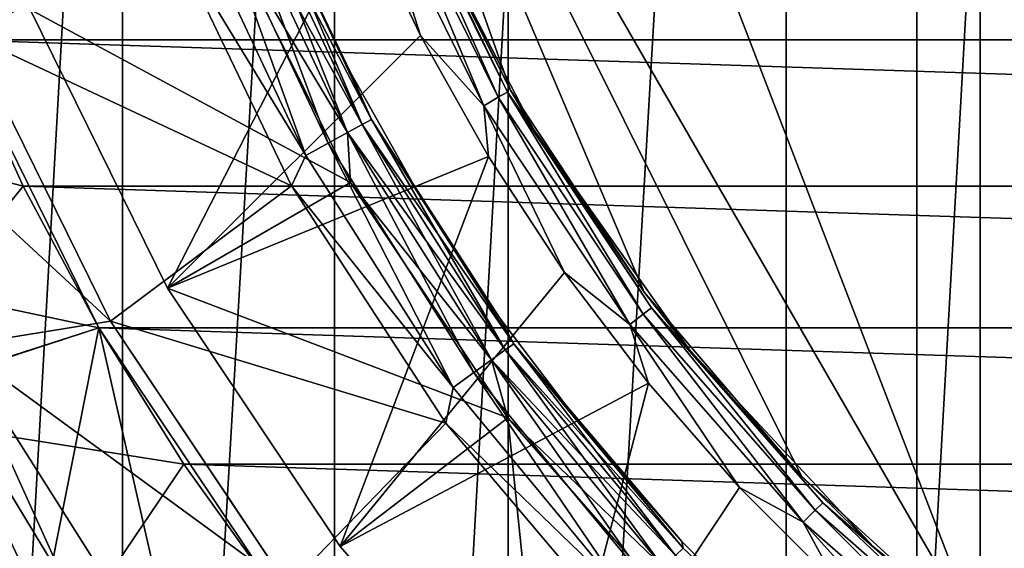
# Model space of a CAD drawing. Header units: millimetres. Extents: x -139 to 106, y -8 to 139.
# Tile 250 of 459: x -8.35 to -4.62, y 64.8 to 66.81. Entities that reach past the tile are written whole.
import ezdxf

# ---------------------------------------------------------------- set-up
doc = ezdxf.new("R2010")
doc.units = ezdxf.units.MM
doc.header["$LTSCALE"] = 53.842063
for name, color, linetype in [('156', 7, 'CONTINUOUS'), ('157', 7, 'CONTINUOUS'), ('158', 7, 'CONTINUOUS'), ('161', 7, 'CONTINUOUS'), ('163', 7, 'CONTINUOUS'), ('164', 7, 'CONTINUOUS'), ('269', 7, 'CONTINUOUS'), ('277', 7, 'CONTINUOUS'), ('278', 7, 'CONTINUOUS'), ('279', 7, 'CONTINUOUS'), ('284', 7, 'CONTINUOUS'), ('285', 7, 'CONTINUOUS'), ('289', 7, 'CONTINUOUS'), ('290', 7, 'CONTINUOUS'), ('291', 7, 'CONTINUOUS'), ('292', 7, 'CONTINUOUS'), ('297', 7, 'CONTINUOUS'), ('298', 7, 'CONTINUOUS'), ('300', 7, 'CONTINUOUS'), ('39', 7, 'CONTINUOUS'), ('497', 7, 'CONTINUOUS'), ('499', 7, 'CONTINUOUS'), ('96', 7, 'CONTINUOUS')]:
    doc.layers.add(name, color=color, linetype=linetype)

msp = doc.modelspace()

# ---------------------------------------------------------------- linework, layer by layer
at = {"layer": '156', "color": 7, "linetype": 'CONTINUOUS', "true_color": 0x33ccff}
for points in [[(-8.5921, 66.7289, -40), (-8.8065, 67.2985, -40), (8.5921, 66.7289, -40), (-8.5921, 66.7289, -40)], [(8.5921, 66.7289, -40), (-8.8065, 67.2985, -40), (8.8065, 67.2985, -40), (8.5921, 66.7289, -40)], [(-8.3409, 66.1746, -40), (-8.5921, 66.7289, -40), (8.3409, 66.1746, -40), (-8.3409, 66.1746, -40)], [(8.3409, 66.1746, -40), (-8.5921, 66.7289, -40), (8.5921, 66.7289, -40), (8.3409, 66.1746, -40)], [(-8.054, 65.6379, -40), (-8.3409, 66.1746, -40), (8.054, 65.6379, -40), (-8.054, 65.6379, -40)], [(8.054, 65.6379, -40), (-8.3409, 66.1746, -40), (8.3409, 66.1746, -40), (8.054, 65.6379, -40)], [(-7.7327, 65.1211, -40), (-8.054, 65.6379, -40), (7.7327, 65.1211, -40), (-7.7327, 65.1211, -40)], [(7.7327, 65.1211, -40), (-8.054, 65.6379, -40), (8.054, 65.6379, -40), (7.7327, 65.1211, -40)], [(-7.3782, 64.6264, -40), (-7.7327, 65.1211, -40), (7.3782, 64.6264, -40), (-7.3782, 64.6264, -40)], [(7.3782, 64.6264, -40), (-7.7327, 65.1211, -40), (7.7327, 65.1211, -40), (7.3782, 64.6264, -40)]]:
    msp.add_3dface(points, dxfattribs=at)
at = {"layer": '157', "color": 7, "linetype": 'CONTINUOUS', "true_color": 0x33ccff}
for points in [[(-8.5921, 66.7289, -40), (-8.3409, 66.1746, -40), (-9.5767, 66.4962, -39), (-8.5921, 66.7289, -40)], [(-9.5767, 66.4962, -39), (-8.3409, 66.1746, -40), (-9.026, 65.3258, -39), (-9.5767, 66.4962, -39)], [(-8.3409, 66.1746, -40), (-8.054, 65.6379, -40), (-9.026, 65.3258, -39), (-8.3409, 66.1746, -40)], [(-8.054, 65.6379, -40), (-7.7327, 65.1211, -40), (-9.026, 65.3258, -39), (-8.054, 65.6379, -40)], [(-9.026, 65.3258, -39), (-7.7327, 65.1211, -40), (-8.3329, 64.2337, -39), (-9.026, 65.3258, -39)], [(-7.7327, 65.1211, -40), (-7.3782, 64.6264, -40), (-8.3329, 64.2337, -39), (-7.7327, 65.1211, -40)]]:
    msp.add_3dface(points, dxfattribs=at)
at = {"layer": '158', "color": 7, "linetype": 'CONTINUOUS', "true_color": 0x33ccff}
for points in [[(-9.026, 65.3258, -39), (-8.3329, 64.2337, -39), (-9.0259, 65.3258, -32), (-9.026, 65.3258, -39)], [(-9.0259, 65.3258, -32), (-8.3329, 64.2337, -39), (-8.3329, 64.2338, -32), (-9.0259, 65.3258, -32)]]:
    msp.add_3dface(points, dxfattribs=at)
at = {"layer": '161', "color": 7, "linetype": 'CONTINUOUS', "true_color": 0x33ccff}
for points in [[(-9.0259, 65.3258, -32), (-8.3329, 64.2338, -32), (-8.9831, 67.8808, -32), (-9.0259, 65.3258, -32)], [(-8.9831, 67.8808, -32), (-8.3329, 64.2338, -32), (-8.592, 66.7289, -32), (-8.9831, 67.8808, -32)], [(-8.592, 66.7289, -32), (-8.3329, 64.2338, -32), (-8.0541, 65.6379, -32), (-8.592, 66.7289, -32)], [(-8.3329, 64.2338, -32), (-7.5084, 63.2371, -32), (-8.0541, 65.6379, -32), (-8.3329, 64.2338, -32)], [(-8.0541, 65.6379, -32), (-7.5084, 63.2371, -32), (-7.3782, 64.6264, -32), (-8.0541, 65.6379, -32)]]:
    msp.add_3dface(points, dxfattribs=at)
at = {"layer": '163', "color": 7, "linetype": 'CONTINUOUS', "true_color": 0x33ccff}
for points in [[(-8.592, 66.7289, -32), (-8.0541, 65.6379, -32), (-8.592, 66.7288, -30), (-8.592, 66.7289, -32)], [(-8.592, 66.7288, -30), (-8.0541, 65.6379, -32), (-8.054, 65.6379, -30), (-8.592, 66.7288, -30)], [(-8.0541, 65.6379, -32), (-7.3782, 64.6264, -32), (-8.054, 65.6379, -30), (-8.0541, 65.6379, -32)], [(-8.054, 65.6379, -30), (-7.3782, 64.6264, -32), (-7.3782, 64.6264, -30), (-8.054, 65.6379, -30)]]:
    msp.add_3dface(points, dxfattribs=at)
at = {"layer": '164', "color": 7, "linetype": 'CONTINUOUS', "true_color": 0x33ccff}
for points in [[(-8.592, 66.7288, -30), (-8.054, 65.6379, -30), (-10.7527, 66.2099, -30), (-8.592, 66.7288, -30)], [(-10.7527, 66.2099, -30), (-8.054, 65.6379, -30), (-10.1828, 64.9436, -30), (-10.7527, 66.2099, -30)], [(-8.054, 65.6379, -30), (-7.3782, 64.6264, -30), (-10.1828, 64.9436, -30), (-8.054, 65.6379, -30)], [(-10.1828, 64.9436, -30), (-7.3782, 64.6264, -30), (-9.4644, 63.7553, -30), (-10.1828, 64.9436, -30)]]:
    msp.add_3dface(points, dxfattribs=at)
at = {"layer": '269', "color": 7, "linetype": 'CONTINUOUS', "true_color": 0xffff99}
for points in [[(-4.7159, 76.1197, 54), (-4.0833, 63.9969, 54), (-4.0833, 76.5789, 54), (-4.7159, 76.1197, 54)], [(-7.4085, 71.456, 54), (-4.7159, 64.456, 54), (-4.7159, 76.1197, 54), (-7.4085, 71.456, 54)], [(-4.7159, 64.456, 54), (-4.0833, 63.9969, 54), (-4.7159, 76.1197, 54), (-4.7159, 64.456, 54)], [(-7.4085, 69.1197, 54), (-4.7159, 64.456, 54), (-7.4085, 71.456, 54), (-7.4085, 69.1197, 54)]]:
    msp.add_3dface(points, dxfattribs=at)
at = {"layer": '277', "color": 7, "linetype": 'CONTINUOUS', "true_color": 0xffff99}
for points in [[(-6.9044, 67.3589, 47), (-6.8791, 67.2999, 46.2309), (-6.4952, 66.5379, 47), (-6.9044, 67.3589, 47)], [(-6.8791, 67.2999, 46.2309), (-6.4081, 66.391, 46.2309), (-6.4952, 66.5379, 47), (-6.8791, 67.2999, 46.2309)], [(-6.4952, 66.5379, 47), (-6.4081, 66.391, 46.2309), (-5.9888, 65.773, 47), (-6.4952, 66.5379, 47)], [(-6.4081, 66.391, 46.2309), (-5.8178, 65.5547, 46.2309), (-5.9888, 65.773, 47), (-6.4081, 66.391, 46.2309)], [(-5.9888, 65.773, 47), (-5.8178, 65.5547, 46.2309), (-5.3927, 65.0755, 47), (-5.9888, 65.773, 47)], [(-5.8178, 65.5547, 46.2309), (-5.1192, 64.8066, 46.2309), (-5.3927, 65.0755, 47), (-5.8178, 65.5547, 46.2309)], [(-5.1192, 64.8066, 46.2309), (-4.7159, 64.456, 47), (-5.3927, 65.0755, 47), (-5.1192, 64.8066, 46.2309)], [(-4.3251, 64.1606, 46.2309), (-4.7159, 64.456, 47), (-5.1192, 64.8066, 46.2309), (-4.3251, 64.1606, 46.2309)]]:
    msp.add_3dface(points, dxfattribs=at)
at = {"layer": '278', "color": 7, "linetype": 'CONTINUOUS', "true_color": 0xffff99}
for points in [[(-4.7159, 64.456, 47), (-7.4085, 69.1197, 47), (-5.3927, 65.0755, 47), (-4.7159, 64.456, 47)], [(-7.4085, 69.1197, 47), (-6.9044, 67.3589, 47), (-6.4952, 66.5379, 47), (-7.4085, 69.1197, 47)], [(-7.4085, 69.1197, 47), (-6.4952, 66.5379, 47), (-5.9888, 65.773, 47), (-7.4085, 69.1197, 47)], [(-7.4085, 69.1197, 47), (-5.9888, 65.773, 47), (-5.3927, 65.0755, 47), (-7.4085, 69.1197, 47)]]:
    msp.add_3dface(points, dxfattribs=at)
at = {"layer": '279', "color": 7, "linetype": 'CONTINUOUS', "true_color": 0xffff99}
for points in [[(-4.7159, 64.456, 54), (-7.4085, 69.1197, 54), (-7.4085, 69.1197, 47), (-4.7159, 64.456, 54)], [(-4.7159, 64.456, 47), (-4.7159, 64.456, 54), (-7.4085, 69.1197, 47), (-4.7159, 64.456, 47)]]:
    msp.add_3dface(points, dxfattribs=at)
at = {"layer": '284', "color": 7, "linetype": 'CONTINUOUS', "true_color": 0xffff99}
for points in [[(-7.0375, 67.3729, 45.9479), (-6.5968, 66.4792, 45.9479), (-6.9787, 67.3972, 46.0308), (-7.0375, 67.3729, 45.9479)], [(-6.9787, 67.3972, 46.0308), (-6.5416, 66.5111, 46.0308), (-6.9417, 67.4126, 46.1274), (-6.9787, 67.3972, 46.0308)], [(-6.9787, 67.3972, 46.0308), (-6.5968, 66.4792, 45.9479), (-6.5416, 66.5111, 46.0308), (-6.9787, 67.3972, 46.0308)], [(-6.8791, 67.2999, 46.2309), (-6.9417, 67.4126, 46.1274), (-6.507, 66.5311, 46.1274), (-6.8791, 67.2999, 46.2309)], [(-6.9417, 67.4126, 46.1274), (-6.5416, 66.5111, 46.0308), (-6.507, 66.5311, 46.1274), (-6.9417, 67.4126, 46.1274)], [(-7.0625, 67.2202, 45.8845), (-6.8367, 66.7454, 45.8845), (-7.0375, 67.3729, 45.9479), (-7.0625, 67.2202, 45.8845)], [(-7.0375, 67.3729, 45.9479), (-6.8367, 66.7454, 45.8845), (-6.5968, 66.4792, 45.9479), (-7.0375, 67.3729, 45.9479)], [(-6.4081, 66.391, 46.2309), (-6.8791, 67.2999, 46.2309), (-6.507, 66.5311, 46.1274), (-6.4081, 66.391, 46.2309)], [(-6.8367, 66.7454, 45.8845), (-6.579, 66.2871, 45.8845), (-6.5968, 66.4792, 45.9479), (-6.8367, 66.7454, 45.8845)], [(-6.5416, 66.5111, 46.0308), (-5.9927, 65.6895, 46.0308), (-6.507, 66.5311, 46.1274), (-6.5416, 66.5111, 46.0308)], [(-6.4081, 66.391, 46.2309), (-6.507, 66.5311, 46.1274), (-5.961, 65.7139, 46.1274), (-6.4081, 66.391, 46.2309)], [(-6.507, 66.5311, 46.1274), (-5.9927, 65.6895, 46.0308), (-5.961, 65.7139, 46.1274), (-6.507, 66.5311, 46.1274)], [(-6.5968, 66.4792, 45.9479), (-6.0432, 65.6508, 45.9479), (-6.5416, 66.5111, 46.0308), (-6.5968, 66.4792, 45.9479)], [(-6.5416, 66.5111, 46.0308), (-6.0432, 65.6508, 45.9479), (-5.9927, 65.6895, 46.0308), (-6.5416, 66.5111, 46.0308)], [(-6.579, 66.2871, 45.8845), (-6.2907, 65.8475, 45.8845), (-6.5968, 66.4792, 45.9479), (-6.579, 66.2871, 45.8845)], [(-6.5968, 66.4792, 45.9479), (-6.2907, 65.8475, 45.8845), (-6.0432, 65.6508, 45.9479), (-6.5968, 66.4792, 45.9479)], [(-5.8178, 65.5547, 46.2309), (-6.4081, 66.391, 46.2309), (-5.961, 65.7139, 46.1274), (-5.8178, 65.5547, 46.2309)], [(-6.2907, 65.8475, 45.8845), (-5.973, 65.4285, 45.8845), (-6.0432, 65.6508, 45.9479), (-6.2907, 65.8475, 45.8845)], [(-5.9927, 65.6895, 46.0308), (-5.3412, 64.9467, 46.0308), (-5.961, 65.7139, 46.1274), (-5.9927, 65.6895, 46.0308)], [(-5.8178, 65.5547, 46.2309), (-5.961, 65.7139, 46.1274), (-5.3129, 64.975, 46.1274), (-5.8178, 65.5547, 46.2309)], [(-5.961, 65.7139, 46.1274), (-5.3412, 64.9467, 46.0308), (-5.3129, 64.975, 46.1274), (-5.961, 65.7139, 46.1274)], [(-6.0432, 65.6508, 45.9479), (-5.3862, 64.9016, 45.9479), (-5.9927, 65.6895, 46.0308), (-6.0432, 65.6508, 45.9479)], [(-5.9927, 65.6895, 46.0308), (-5.3862, 64.9016, 45.9479), (-5.3412, 64.9467, 46.0308), (-5.9927, 65.6895, 46.0308)], [(-5.973, 65.4285, 45.8845), (-5.6274, 65.0322, 45.8845), (-6.0432, 65.6508, 45.9479), (-5.973, 65.4285, 45.8845)], [(-6.0432, 65.6508, 45.9479), (-5.6274, 65.0322, 45.8845), (-5.3862, 64.9016, 45.9479), (-6.0432, 65.6508, 45.9479)], [(-5.1192, 64.8066, 46.2309), (-5.8178, 65.5547, 46.2309), (-5.3129, 64.975, 46.1274), (-5.1192, 64.8066, 46.2309)], [(-5.6274, 65.0322, 45.8845), (-5.2557, 64.6605, 45.8845), (-5.3862, 64.9016, 45.9479), (-5.6274, 65.0322, 45.8845)], [(-5.3412, 64.9467, 46.0308), (-4.5984, 64.2952, 46.0308), (-5.3129, 64.975, 46.1274), (-5.3412, 64.9467, 46.0308)], [(-5.1192, 64.8066, 46.2309), (-5.3129, 64.975, 46.1274), (-4.574, 64.3269, 46.1274), (-5.1192, 64.8066, 46.2309)], [(-5.3129, 64.975, 46.1274), (-4.5984, 64.2952, 46.0308), (-4.574, 64.3269, 46.1274), (-5.3129, 64.975, 46.1274)], [(-5.3862, 64.9016, 45.9479), (-4.6371, 64.2447, 45.9479), (-5.3412, 64.9467, 46.0308), (-5.3862, 64.9016, 45.9479)], [(-5.3412, 64.9467, 46.0308), (-4.6371, 64.2447, 45.9479), (-4.5984, 64.2952, 46.0308), (-5.3412, 64.9467, 46.0308)], [(-5.2557, 64.6605, 45.8845), (-4.8594, 64.3149, 45.8845), (-5.3862, 64.9016, 45.9479), (-5.2557, 64.6605, 45.8845)], [(-5.3862, 64.9016, 45.9479), (-4.8594, 64.3149, 45.8845), (-4.6371, 64.2447, 45.9479), (-5.3862, 64.9016, 45.9479)], [(-4.3251, 64.1606, 46.2309), (-5.1192, 64.8066, 46.2309), (-4.574, 64.3269, 46.1274), (-4.3251, 64.1606, 46.2309)]]:
    msp.add_3dface(points, dxfattribs=at)
at = {"layer": '285', "color": 7, "linetype": 'CONTINUOUS', "true_color": 0xffff99}
for points in [[(-7.7942, 65.7879, 45.134), (-7.0625, 67.2202, 45.8845), (-8.3149, 66.8437, 45.134), (-7.7942, 65.7879, 45.134)], [(-6.8367, 66.7454, 45.8845), (-7.0625, 67.2202, 45.8845), (-7.7942, 65.7879, 45.134), (-6.8367, 66.7454, 45.8845)], [(-6.579, 66.2871, 45.8845), (-6.8367, 66.7454, 45.8845), (-7.7942, 65.7879, 45.134), (-6.579, 66.2871, 45.8845)], [(-7.1402, 64.8091, 45.134), (-6.579, 66.2871, 45.8845), (-7.7942, 65.7879, 45.134), (-7.1402, 64.8091, 45.134)], [(-6.2907, 65.8475, 45.8845), (-6.579, 66.2871, 45.8845), (-7.1402, 64.8091, 45.134), (-6.2907, 65.8475, 45.8845)], [(-5.973, 65.4285, 45.8845), (-6.2907, 65.8475, 45.8845), (-7.1402, 64.8091, 45.134), (-5.973, 65.4285, 45.8845)], [(-6.364, 63.924, 45.134), (-5.973, 65.4285, 45.8845), (-7.1402, 64.8091, 45.134), (-6.364, 63.924, 45.134)], [(-5.6274, 65.0322, 45.8845), (-5.973, 65.4285, 45.8845), (-6.364, 63.924, 45.134), (-5.6274, 65.0322, 45.8845)], [(-5.2557, 64.6605, 45.8845), (-5.6274, 65.0322, 45.8845), (-6.364, 63.924, 45.134), (-5.2557, 64.6605, 45.8845)]]:
    msp.add_3dface(points, dxfattribs=at)
at = {"layer": '289', "color": 7, "linetype": 'CONTINUOUS', "true_color": 0xffff99}
for points in [[(-7.7942, 65.7879, 45.134), (-8.3149, 66.8437, 45.134), (-7.7942, 65.7879, 39.0773), (-7.7942, 65.7879, 45.134)], [(-7.7942, 65.7879, 39.0773), (-8.3149, 66.8437, 45.134), (-8.3149, 66.8437, 39.0773), (-7.7942, 65.7879, 39.0773)], [(-7.1402, 64.8091, 45.134), (-7.7942, 65.7879, 45.134), (-7.1402, 64.8091, 39.0773), (-7.1402, 64.8091, 45.134)], [(-7.1402, 64.8091, 39.0773), (-7.7942, 65.7879, 45.134), (-7.7942, 65.7879, 39.0773), (-7.1402, 64.8091, 39.0773)], [(-6.364, 63.924, 45.134), (-7.1402, 64.8091, 45.134), (-6.364, 63.924, 39.0773), (-6.364, 63.924, 45.134)], [(-6.364, 63.924, 39.0773), (-7.1402, 64.8091, 45.134), (-7.1402, 64.8091, 39.0773), (-6.364, 63.924, 39.0773)]]:
    msp.add_3dface(points, dxfattribs=at)
at = {"layer": '290', "color": 7, "linetype": 'CONTINUOUS', "true_color": 0xffff99}
for points in [[(-7.1014, 66.1879, 38.6155), (-8.3149, 66.8437, 39.0773), (-7.5758, 67.1499, 38.6155), (-7.1014, 66.1879, 38.6155)], [(-7.7942, 65.7879, 39.0773), (-8.3149, 66.8437, 39.0773), (-7.1014, 66.1879, 38.6155), (-7.7942, 65.7879, 39.0773)], [(-6.5055, 65.2961, 38.6155), (-7.7942, 65.7879, 39.0773), (-7.1014, 66.1879, 38.6155), (-6.5055, 65.2961, 38.6155)], [(-7.1402, 64.8091, 39.0773), (-7.7942, 65.7879, 39.0773), (-6.5055, 65.2961, 38.6155), (-7.1402, 64.8091, 39.0773)], [(-6.364, 63.924, 39.0773), (-7.1402, 64.8091, 39.0773), (-6.5055, 65.2961, 38.6155), (-6.364, 63.924, 39.0773)], [(-5.7983, 64.4896, 38.6155), (-6.364, 63.924, 39.0773), (-6.5055, 65.2961, 38.6155), (-5.7983, 64.4896, 38.6155)]]:
    msp.add_3dface(points, dxfattribs=at)
at = {"layer": '291', "color": 7, "linetype": 'CONTINUOUS', "true_color": 0xffff99}
for points in [[(-7.488, 67.3232, 38.469), (-7.0574, 66.4081, 38.469), (-7.5471, 67.2998, 38.5519), (-7.488, 67.3232, 38.469)], [(-7.4508, 67.3379, 38.3724), (-7.0223, 66.4273, 38.3724), (-7.488, 67.3232, 38.469), (-7.4508, 67.3379, 38.3724)], [(-7.488, 67.3232, 38.469), (-7.0223, 66.4273, 38.3724), (-7.0574, 66.4081, 38.469), (-7.488, 67.3232, 38.469)], [(-7.3377, 67.1007, 38.2691), (-7.1031, 66.6074, 38.2691), (-7.4508, 67.3379, 38.3724), (-7.3377, 67.1007, 38.2691)], [(-7.4508, 67.3379, 38.3724), (-7.1031, 66.6074, 38.2691), (-7.0223, 66.4273, 38.3724), (-7.4508, 67.3379, 38.3724)], [(-7.5758, 67.1499, 38.6155), (-7.5471, 67.2998, 38.5519), (-7.1131, 66.3774, 38.5519), (-7.5758, 67.1499, 38.6155)], [(-7.5471, 67.2998, 38.5519), (-7.0574, 66.4081, 38.469), (-7.1131, 66.3774, 38.5519), (-7.5471, 67.2998, 38.5519)], [(-7.1014, 66.1879, 38.6155), (-7.5758, 67.1499, 38.6155), (-7.1131, 66.3774, 38.5519), (-7.1014, 66.1879, 38.6155)], [(-7.1031, 66.6074, 38.2691), (-6.8354, 66.1312, 38.2691), (-7.0223, 66.4273, 38.3724), (-7.1031, 66.6074, 38.2691)], [(-7.0223, 66.4273, 38.3724), (-6.4831, 65.5776, 38.3724), (-7.0574, 66.4081, 38.469), (-7.0223, 66.4273, 38.3724)], [(-6.8354, 66.1312, 38.2691), (-6.5358, 65.6745, 38.2691), (-7.0223, 66.4273, 38.3724), (-6.8354, 66.1312, 38.2691)], [(-7.0223, 66.4273, 38.3724), (-6.5358, 65.6745, 38.2691), (-6.4831, 65.5776, 38.3724), (-7.0223, 66.4273, 38.3724)], [(-7.0574, 66.4081, 38.469), (-6.5154, 65.5541, 38.469), (-7.1131, 66.3774, 38.5519), (-7.0574, 66.4081, 38.469)], [(-7.0574, 66.4081, 38.469), (-6.4831, 65.5776, 38.3724), (-6.5154, 65.5541, 38.469), (-7.0574, 66.4081, 38.469)], [(-7.1014, 66.1879, 38.6155), (-7.1131, 66.3774, 38.5519), (-6.5669, 65.5167, 38.5519), (-7.1014, 66.1879, 38.6155)], [(-7.1131, 66.3774, 38.5519), (-6.5154, 65.5541, 38.469), (-6.5669, 65.5167, 38.5519), (-7.1131, 66.3774, 38.5519)], [(-6.5055, 65.2961, 38.6155), (-7.1014, 66.1879, 38.6155), (-6.5669, 65.5167, 38.5519), (-6.5055, 65.2961, 38.6155)], [(-6.5358, 65.6745, 38.2691), (-6.2057, 65.2392, 38.2691), (-6.4831, 65.5776, 38.3724), (-6.5358, 65.6745, 38.2691)], [(-6.4831, 65.5776, 38.3724), (-5.8416, 64.8022, 38.3724), (-6.5154, 65.5541, 38.469), (-6.4831, 65.5776, 38.3724)], [(-6.2057, 65.2392, 38.2691), (-5.8467, 64.8275, 38.2691), (-6.4831, 65.5776, 38.3724), (-6.2057, 65.2392, 38.2691)], [(-6.4831, 65.5776, 38.3724), (-5.8467, 64.8275, 38.2691), (-5.8416, 64.8022, 38.3724), (-6.4831, 65.5776, 38.3724)], [(-6.5154, 65.5541, 38.469), (-5.8708, 64.7749, 38.469), (-6.5669, 65.5167, 38.5519), (-6.5154, 65.5541, 38.469)], [(-6.5154, 65.5541, 38.469), (-5.8416, 64.8022, 38.3724), (-5.8708, 64.7749, 38.469), (-6.5154, 65.5541, 38.469)], [(-6.5055, 65.2961, 38.6155), (-6.5669, 65.5167, 38.5519), (-5.9172, 64.7313, 38.5519), (-6.5055, 65.2961, 38.6155)], [(-6.5669, 65.5167, 38.5519), (-5.8708, 64.7749, 38.469), (-5.9172, 64.7313, 38.5519), (-6.5669, 65.5167, 38.5519)], [(-5.7983, 64.4896, 38.6155), (-6.5055, 65.2961, 38.6155), (-5.9172, 64.7313, 38.5519), (-5.7983, 64.4896, 38.6155)], [(-5.8467, 64.8275, 38.2691), (-5.4604, 64.4412, 38.2691), (-5.8416, 64.8022, 38.3724), (-5.8467, 64.8275, 38.2691)], [(-5.8416, 64.8022, 38.3724), (-5.108, 64.1133, 38.3724), (-5.8708, 64.7749, 38.469), (-5.8416, 64.8022, 38.3724)], [(-5.8416, 64.8022, 38.3724), (-5.4604, 64.4412, 38.2691), (-5.108, 64.1133, 38.3724), (-5.8416, 64.8022, 38.3724)]]:
    msp.add_3dface(points, dxfattribs=at)
at = {"layer": '292', "color": 7, "linetype": 'CONTINUOUS', "true_color": 0xffff99}
for points in [[(-7.1031, 66.6074, 38.2691), (-7.3377, 67.1007, 38.2691), (-7.1031, 66.6074, 36.9), (-7.1031, 66.6074, 38.2691)], [(-7.1031, 66.6074, 36.9), (-7.3377, 67.1007, 38.2691), (-7.3377, 67.1007, 36.9), (-7.1031, 66.6074, 36.9)], [(-6.8354, 66.1312, 38.2691), (-7.1031, 66.6074, 38.2691), (-6.8354, 66.1312, 36.9), (-6.8354, 66.1312, 38.2691)], [(-6.8354, 66.1312, 36.9), (-7.1031, 66.6074, 38.2691), (-7.1031, 66.6074, 36.9), (-6.8354, 66.1312, 36.9)], [(-6.5358, 65.6745, 38.2691), (-6.8354, 66.1312, 38.2691), (-6.5358, 65.6745, 36.9), (-6.5358, 65.6745, 38.2691)], [(-6.5358, 65.6745, 36.9), (-6.8354, 66.1312, 38.2691), (-6.8354, 66.1312, 36.9), (-6.5358, 65.6745, 36.9)], [(-6.2057, 65.2392, 38.2691), (-6.5358, 65.6745, 38.2691), (-6.2057, 65.2392, 36.9), (-6.2057, 65.2392, 38.2691)], [(-6.2057, 65.2392, 36.9), (-6.5358, 65.6745, 38.2691), (-6.5358, 65.6745, 36.9), (-6.2057, 65.2392, 36.9)], [(-5.8467, 64.8275, 38.2691), (-6.2057, 65.2392, 38.2691), (-5.8467, 64.8275, 36.9), (-5.8467, 64.8275, 38.2691)], [(-5.8467, 64.8275, 36.9), (-6.2057, 65.2392, 38.2691), (-6.2057, 65.2392, 36.9), (-5.8467, 64.8275, 36.9)], [(-5.4604, 64.4412, 38.2691), (-5.8467, 64.8275, 38.2691), (-5.4604, 64.4412, 36.9), (-5.4604, 64.4412, 38.2691)], [(-5.4604, 64.4412, 36.9), (-5.8467, 64.8275, 38.2691), (-5.8467, 64.8275, 36.9), (-5.4604, 64.4412, 36.9)]]:
    msp.add_3dface(points, dxfattribs=at)
at = {"layer": '297', "color": 7, "linetype": 'CONTINUOUS', "true_color": 0xffff99}
for points in [[(-8.9348, 67.8937, 36.5), (-8.5458, 66.748, 36.5), (-7.7895, 67.1441, 36.5), (-8.9348, 67.8937, 36.5)], [(-7.7895, 67.1441, 36.5), (-8.5458, 66.748, 36.5), (-7.325, 66.1763, 36.5), (-7.7895, 67.1441, 36.5)], [(-8.5458, 66.748, 36.5), (-8.0107, 65.6629, 36.5), (-7.325, 66.1763, 36.5), (-8.5458, 66.748, 36.5)], [(-7.325, 66.1763, 36.5), (-8.0107, 65.6629, 36.5), (-6.7408, 65.2758, 36.5), (-7.325, 66.1763, 36.5)], [(-8.0107, 65.6629, 36.5), (-7.3385, 64.6569, 36.5), (-6.7408, 65.2758, 36.5), (-8.0107, 65.6629, 36.5)], [(-6.7408, 65.2758, 36.5), (-7.3385, 64.6569, 36.5), (-6.0466, 64.457, 36.5), (-6.7408, 65.2758, 36.5)]]:
    msp.add_3dface(points, dxfattribs=at)
at = {"layer": '298', "color": 7, "linetype": 'CONTINUOUS', "true_color": 0xffff99}
for points in [[(-8.5459, 66.7481, 35), (-8.0107, 65.6629, 35), (-8.5458, 66.748, 36.5), (-8.5459, 66.7481, 35)], [(-8.0107, 65.6629, 35), (-8.0107, 65.6629, 36.5), (-8.5458, 66.748, 36.5), (-8.0107, 65.6629, 35)], [(-8.0107, 65.6629, 35), (-7.3385, 64.6568, 35), (-8.0107, 65.6629, 36.5), (-8.0107, 65.6629, 35)], [(-7.3385, 64.6568, 35), (-7.3385, 64.6569, 36.5), (-8.0107, 65.6629, 36.5), (-7.3385, 64.6568, 35)]]:
    msp.add_3dface(points, dxfattribs=at)
at = {"layer": '300', "color": 7, "linetype": 'CONTINUOUS', "true_color": 0xffff99}
for points in [[(-7.5473, 67.2997, 36.617), (-7.1132, 66.3774, 36.617), (-7.4881, 67.3231, 36.6999), (-7.5473, 67.2997, 36.617)], [(-7.4881, 67.3231, 36.6999), (-7.0575, 66.408, 36.6999), (-7.4509, 67.3379, 36.7965), (-7.4881, 67.3231, 36.6999)], [(-7.4881, 67.3231, 36.6999), (-7.1132, 66.3774, 36.617), (-7.0575, 66.408, 36.6999), (-7.4881, 67.3231, 36.6999)], [(-7.3377, 67.1007, 36.9), (-7.4509, 67.3379, 36.7965), (-7.0224, 66.4273, 36.7965), (-7.3377, 67.1007, 36.9)], [(-7.4509, 67.3379, 36.7965), (-7.0575, 66.408, 36.6999), (-7.0224, 66.4273, 36.7965), (-7.4509, 67.3379, 36.7965)], [(-7.6244, 67.2692, 36.5534), (-7.186, 66.3374, 36.5534), (-7.5473, 67.2997, 36.617), (-7.6244, 67.2692, 36.5534)], [(-7.5473, 67.2997, 36.617), (-7.186, 66.3374, 36.5534), (-7.1132, 66.3774, 36.617), (-7.5473, 67.2997, 36.617)], [(-7.7142, 67.2336, 36.5135), (-7.2706, 66.2908, 36.5135), (-7.6244, 67.2692, 36.5534), (-7.7142, 67.2336, 36.5135)], [(-7.6244, 67.2692, 36.5534), (-7.2706, 66.2908, 36.5135), (-7.186, 66.3374, 36.5534), (-7.6244, 67.2692, 36.5534)], [(-7.7142, 67.2336, 36.5135), (-7.7895, 67.1441, 36.5), (-7.2706, 66.2908, 36.5135), (-7.7142, 67.2336, 36.5135)], [(-7.7895, 67.1441, 36.5), (-7.325, 66.1763, 36.5), (-7.2706, 66.2908, 36.5135), (-7.7895, 67.1441, 36.5)], [(-7.1031, 66.6074, 36.9), (-7.3377, 67.1007, 36.9), (-7.0224, 66.4273, 36.7965), (-7.1031, 66.6074, 36.9)], [(-6.8354, 66.1312, 36.9), (-7.1031, 66.6074, 36.9), (-7.0224, 66.4273, 36.7965), (-6.8354, 66.1312, 36.9)], [(-7.0575, 66.408, 36.6999), (-6.5155, 65.5541, 36.6999), (-7.0224, 66.4273, 36.7965), (-7.0575, 66.408, 36.6999)], [(-6.8354, 66.1312, 36.9), (-7.0224, 66.4273, 36.7965), (-6.4832, 65.5776, 36.7965), (-6.8354, 66.1312, 36.9)], [(-7.0224, 66.4273, 36.7965), (-6.5155, 65.5541, 36.6999), (-6.4832, 65.5776, 36.7965), (-7.0224, 66.4273, 36.7965)], [(-7.1132, 66.3774, 36.617), (-6.567, 65.5167, 36.617), (-7.0575, 66.408, 36.6999), (-7.1132, 66.3774, 36.617)], [(-7.0575, 66.408, 36.6999), (-6.567, 65.5167, 36.617), (-6.5155, 65.5541, 36.6999), (-7.0575, 66.408, 36.6999)], [(-7.186, 66.3374, 36.5534), (-6.6342, 65.4679, 36.5534), (-7.1132, 66.3774, 36.617), (-7.186, 66.3374, 36.5534)], [(-7.1132, 66.3774, 36.617), (-6.6342, 65.4679, 36.5534), (-6.567, 65.5167, 36.617), (-7.1132, 66.3774, 36.617)], [(-7.2706, 66.2908, 36.5135), (-6.7123, 65.4111, 36.5135), (-7.186, 66.3374, 36.5534), (-7.2706, 66.2908, 36.5135)], [(-7.186, 66.3374, 36.5534), (-6.7123, 65.4111, 36.5135), (-6.6342, 65.4679, 36.5534), (-7.186, 66.3374, 36.5534)], [(-7.2706, 66.2908, 36.5135), (-7.325, 66.1763, 36.5), (-6.7123, 65.4111, 36.5135), (-7.2706, 66.2908, 36.5135)], [(-7.325, 66.1763, 36.5), (-6.7408, 65.2758, 36.5), (-6.7123, 65.4111, 36.5135), (-7.325, 66.1763, 36.5)], [(-6.5358, 65.6745, 36.9), (-6.8354, 66.1312, 36.9), (-6.4832, 65.5776, 36.7965), (-6.5358, 65.6745, 36.9)], [(-6.2057, 65.2392, 36.9), (-6.5358, 65.6745, 36.9), (-6.4832, 65.5776, 36.7965), (-6.2057, 65.2392, 36.9)], [(-6.5155, 65.5541, 36.6999), (-5.8709, 64.7748, 36.6999), (-6.4832, 65.5776, 36.7965), (-6.5155, 65.5541, 36.6999)], [(-6.2057, 65.2392, 36.9), (-6.4832, 65.5776, 36.7965), (-5.8417, 64.8022, 36.7965), (-6.2057, 65.2392, 36.9)], [(-6.4832, 65.5776, 36.7965), (-5.8709, 64.7748, 36.6999), (-5.8417, 64.8022, 36.7965), (-6.4832, 65.5776, 36.7965)], [(-6.567, 65.5167, 36.617), (-5.9173, 64.7312, 36.617), (-6.5155, 65.5541, 36.6999), (-6.567, 65.5167, 36.617)], [(-6.5155, 65.5541, 36.6999), (-5.9173, 64.7312, 36.617), (-5.8709, 64.7748, 36.6999), (-6.5155, 65.5541, 36.6999)], [(-6.6342, 65.4679, 36.5534), (-5.9777, 64.6744, 36.5534), (-6.567, 65.5167, 36.617), (-6.6342, 65.4679, 36.5534)], [(-6.567, 65.5167, 36.617), (-5.9777, 64.6744, 36.5534), (-5.9173, 64.7312, 36.617), (-6.567, 65.5167, 36.617)], [(-6.7123, 65.4111, 36.5135), (-6.0482, 64.6083, 36.5135), (-6.6342, 65.4679, 36.5534), (-6.7123, 65.4111, 36.5135)], [(-6.6342, 65.4679, 36.5534), (-6.0482, 64.6083, 36.5135), (-5.9777, 64.6744, 36.5534), (-6.6342, 65.4679, 36.5534)], [(-6.7123, 65.4111, 36.5135), (-6.7408, 65.2758, 36.5), (-6.0482, 64.6083, 36.5135), (-6.7123, 65.4111, 36.5135)], [(-6.7408, 65.2758, 36.5), (-6.0466, 64.457, 36.5), (-6.0482, 64.6083, 36.5135), (-6.7408, 65.2758, 36.5)], [(-5.8467, 64.8275, 36.9), (-6.2057, 65.2392, 36.9), (-5.8417, 64.8022, 36.7965), (-5.8467, 64.8275, 36.9)], [(-5.4604, 64.4412, 36.9), (-5.8467, 64.8275, 36.9), (-5.8417, 64.8022, 36.7965), (-5.4604, 64.4412, 36.9)]]:
    msp.add_3dface(points, dxfattribs=at)
at = {"layer": '39', "color": 8, "linetype": 'CONTINUOUS'}
for points in [[(-8.5459, 66.7481, 35), (-9.113, 66.6832, 35), (-8.0107, 65.6629, 35), (-8.5459, 66.7481, 35)], [(-9.113, 66.6832, 35), (-8.5891, 65.569, 35), (-8.0107, 65.6629, 35), (-9.113, 66.6832, 35)], [(-8.0107, 65.6629, 35), (-8.5891, 65.569, 35), (-7.3385, 64.6568, 35), (-8.0107, 65.6629, 35)], [(-8.5891, 65.569, 35), (-7.9298, 64.5294, 35), (-7.3385, 64.6568, 35), (-8.5891, 65.569, 35)]]:
    msp.add_3dface(points, dxfattribs=at)
at = {"layer": '497', "color": 7, "linetype": 'CONTINUOUS', "true_color": 0xe0f2ff}
for points in [[(-4.9559, 83.9147, 98.9082), (-3.3403, 84.3979, 98.9082), (-4.9559, 56.6611, 98.9082), (-4.9559, 83.9147, 98.9082)], [(-4.9559, 56.6611, 98.9082), (-3.3403, 84.3979, 98.9082), (-3.3403, 56.1779, 98.9082), (-4.9559, 56.6611, 98.9082)], [(-6.5048, 83.247, 98.9082), (-4.9559, 83.9147, 98.9082), (-6.5047, 57.3288, 98.9082), (-6.5048, 83.247, 98.9082)], [(-6.5047, 57.3288, 98.9082), (-4.9559, 83.9147, 98.9082), (-4.9559, 56.6611, 98.9082), (-6.5047, 57.3288, 98.9082)], [(-7.9655, 82.404, 98.9082), (-6.5048, 83.247, 98.9082), (-7.9655, 58.1717, 98.9082), (-7.9655, 82.404, 98.9082)], [(-7.9655, 58.1717, 98.9082), (-6.5048, 83.247, 98.9082), (-6.5047, 57.3288, 98.9082), (-7.9655, 58.1717, 98.9082)], [(-9.3185, 81.3972, 98.9082), (-7.9655, 82.404, 98.9082), (-9.3185, 59.1786, 98.9082), (-9.3185, 81.3972, 98.9082)], [(-9.3185, 59.1786, 98.9082), (-7.9655, 82.404, 98.9082), (-7.9655, 58.1717, 98.9082), (-9.3185, 59.1786, 98.9082)]]:
    msp.add_3dface(points, dxfattribs=at)
at = {"layer": '499', "color": 7, "linetype": 'CONTINUOUS', "true_color": 0xe0f2ff}
for points in [[(-5.4519, 85.8612, 188.9082), (-5.4518, 54.7146, 188.9082), (-3.6732, 86.3738, 188.9082), (-5.4519, 85.8612, 188.9082)], [(-5.4518, 54.7146, 188.9082), (-3.6731, 54.2019, 188.9082), (-3.6732, 86.3738, 188.9082), (-5.4518, 54.7146, 188.9082)], [(-7.1619, 85.1525, 188.9082), (-7.1618, 55.4232, 188.9082), (-5.4519, 85.8612, 188.9082), (-7.1619, 85.1525, 188.9082)], [(-7.1618, 55.4232, 188.9082), (-5.4518, 54.7146, 188.9082), (-5.4519, 85.8612, 188.9082), (-7.1618, 55.4232, 188.9082)], [(-8.7816, 56.3189, 188.9082), (-7.1618, 55.4232, 188.9082), (-7.1619, 85.1525, 188.9082), (-8.7816, 56.3189, 188.9082)], [(-8.7816, 84.2569, 188.9082), (-8.7816, 56.3189, 188.9082), (-7.1619, 85.1525, 188.9082), (-8.7816, 84.2569, 188.9082)]]:
    msp.add_3dface(points, dxfattribs=at)
at = {"layer": '96', "color": 8, "linetype": 'CONTINUOUS'}
for points in [[(-8.7916, 65.6736, 34.9831), (-8.8985, 65.6175, 34.9332), (-8.2707, 64.5789, 34.9332), (-8.7916, 65.6736, 34.9831)], [(-8.1713, 64.6475, 34.9831), (-8.5891, 65.569, 35), (-8.7916, 65.6736, 34.9831), (-8.1713, 64.6475, 34.9831)], [(-8.1713, 64.6475, 34.9831), (-8.7916, 65.6736, 34.9831), (-8.2707, 64.5789, 34.9332), (-8.1713, 64.6475, 34.9831)], [(-8.8985, 65.6175, 34.9332), (-8.3561, 64.52, 34.8537), (-8.2707, 64.5789, 34.9332), (-8.8985, 65.6175, 34.9332)], [(-7.9298, 64.5294, 35), (-8.5891, 65.569, 35), (-8.1713, 64.6475, 34.9831), (-7.9298, 64.5294, 35)]]:
    msp.add_3dface(points, dxfattribs=at)

doc.saveas('drawing.dxf')
